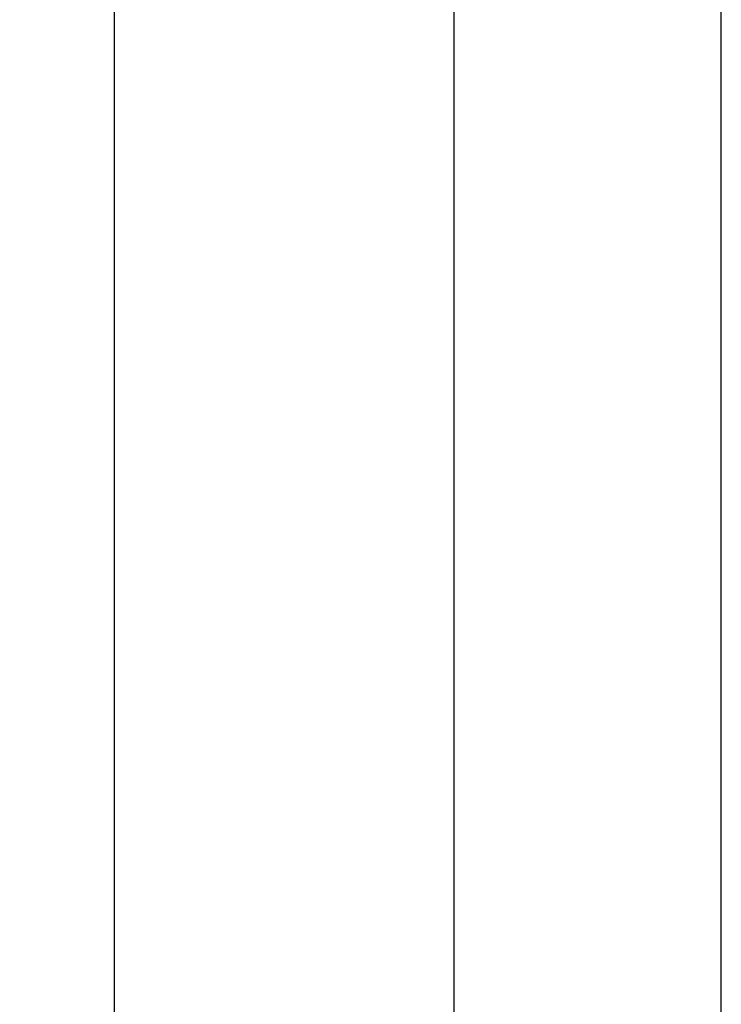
# Model space of a CAD drawing. Header units: metres. Extents: x 209747 to 209830, y 1182430 to 1182564.
# Tile 618 of 656: x 209752.041 to 209752.173, y 1182487.153 to 1182487.338. Entities that reach past the tile are written whole.
import ezdxf

# ---------------------------------------------------------------- set-up
doc = ezdxf.new("R2010")
doc.units = ezdxf.units.M
doc.header["$MEASUREMENT"] = 0
doc.linetypes.add('DGN Style 2', pattern=[15.036391, 9.021834, -6.014556])
doc.layers.get('0').update_dxf_attribs({"color": 254})

# ---------------------------------------------------------------- blocks, each defined once
blk = doc.blocks.new('ATTEMP_4')
at = {"color": 3, "linetype": 'Continuous'}
blk.add_line((-7.722, -1.1615), (-8.738, -1.1615), dxfattribs=at)
at = {"color": 254, "flags": 128}
blk.add_lwpolyline([(0, 1.275), (-13.6, 1.275), (-13.6, -1.275), (0, -1.275), (0, 1.275), (0, 1.275)], dxfattribs=at)
at = {"color": 254, "linetype": 'DGN Style 2', "flags": 128}
blk.add_lwpolyline([(-7.722, -1.01875), (-7.722, -1.17725), (-7.86424, -1.225), (-8.59576, -1.225), (-8.738, -1.17725), (-8.738, -1.01875), (-8.59576, -0.971), (-7.86424, -0.971)], close=True, dxfattribs=at)
blk = doc.blocks.new('ATTEMP_1')
at = {"color": 254, "rotation": 90}
blk.add_blockref('ATTEMP_4', (0, -3.535), dxfattribs=at)
blk = doc.blocks.new('ATTEMP')
at = {"color": 254}
blk.add_blockref('ATTEMP_1', (-10.48, 0), dxfattribs=at)

msp = doc.modelspace()

# ---------------------------------------------------------------- block references
at = {"color": 1, "linetype": 'DGN Style 2'}
msp.add_blockref('ATTEMP', (209761.37756, 1182499.06107), dxfattribs=at)

doc.saveas('drawing.dxf')
